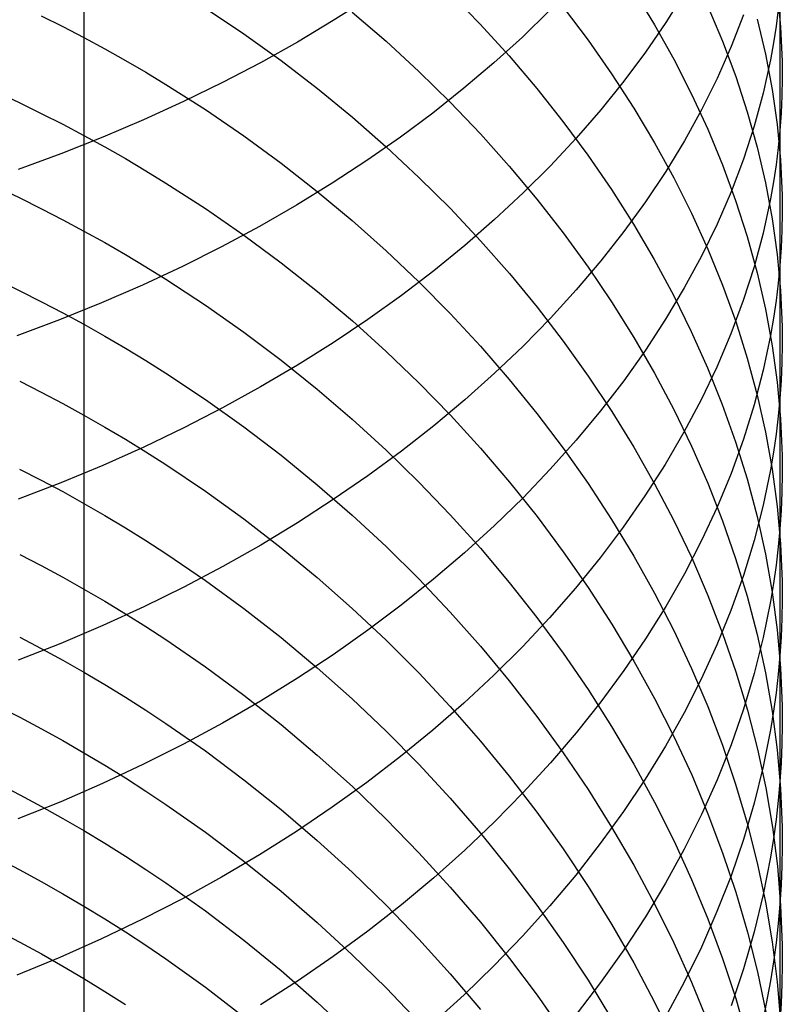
# Model space of a CAD drawing. Extents: x -383 to 1849, y -1185 to -529.
# Tile 307 of 656: x 258 to 265, y -1083 to -1074. Entities that reach past the tile are written whole.
import ezdxf

# ---------------------------------------------------------------- set-up
doc = ezdxf.new("R2010")
doc.units = 0
doc.layers.add('PREDEFINITO', color=7, linetype='CONTINUOUS')

msp = doc.modelspace()

# ---------------------------------------------------------------- linework, layer by layer
at = {"layer": 'PREDEFINITO'}
for p, q in [((258.5455, -1073.0807, 625.2548), (258.5452, -1074.0536, 624.1137)), ((261.295, -1073.6935, 655.3277), (260.9595, -1073.9075, 655.6147)), ((262.0912, -1073.6399, 629.6718), (262.3834, -1073.9411, 629.9277)), ((263.8702, -1073.618, 633.9147), (264.0706, -1073.9475, 634.2209)), ((264.3609, -1073.6356, 649.1093), (264.1799, -1073.9255, 649.4609)), ((265.2601, -1073.633, 641.0051), (265.2918, -1073.9674, 641.3594)), ((265.2855, -1073.6355, 643.5806), (265.2851, -1074.9697, 642.4237)), ((259.7226, -1073.7851, 625.828), (260.0945, -1074.0351, 626.0209)), ((263.1864, -1073.7773, 631.8842), (263.4277, -1074.0978, 632.1693)), ((264.5873, -1073.7693, 636.3233), (264.73, -1074.1067, 636.6511)), ((258.1333, -1073.8599, 624.0042), (258.3404, -1073.9636, 624.0798)), ((261.1443, -1073.8246, 627.8072), (261.4721, -1074.1074, 628.0368)), ((263.0553, -1073.8095, 652.3141), (262.7912, -1074.0659, 652.6407)), ((264.9336, -1073.8498, 646.5238), (264.8138, -1074.1592, 646.8825)), ((265.2693, -1073.7984, 643.761), (265.2488, -1073.961, 643.9411)), ((258.3404, -1073.9636, 624.0798), (258.5452, -1074.0701, 624.1577)), ((260.9595, -1073.9075, 655.6147), (260.6131, -1074.1146, 655.893)), ((262.3834, -1073.9411, 629.9277), (262.6632, -1074.2491, 630.1899)), ((264.1799, -1073.9255, 649.4609), (263.9844, -1074.2116, 649.8083)), ((264.0706, -1073.9475, 634.2209), (264.257, -1074.2812, 634.5314)), ((265.0647, -1073.8946, 638.8126), (265.1456, -1074.2335, 639.1565)), ((265.2488, -1073.961, 643.9411), (265.224, -1074.1233, 644.1211)), ((265.2918, -1073.9674, 641.3594), (265.3067, -1074.3018, 641.7141)), ((258.5452, -1074.0536, 624.1137), (258.5455, -1075.0031, 622.9528)), ((258.5452, -1074.0701, 624.1577), (258.7476, -1074.1795, 624.2379)), ((260.0945, -1074.0351, 626.0209), (260.4558, -1074.2949, 626.222)), ((262.7912, -1074.0659, 652.6407), (262.5143, -1074.317, 652.9608)), ((260.6131, -1074.1146, 655.893), (260.256, -1074.3145, 656.1622)), ((261.4721, -1074.1074, 628.0368), (261.7882, -1074.3984, 628.2735)), ((263.4277, -1074.0978, 632.1693), (263.6557, -1074.4235, 632.4594)), ((264.8138, -1074.1592, 646.8825), (264.6782, -1074.466, 647.2386)), ((264.73, -1074.1067, 636.6511), (264.8575, -1074.4467, 636.9817)), ((265.224, -1074.1233, 644.1211), (265.1949, -1074.2853, 644.3007)), ((258.7476, -1074.1795, 624.2379), (258.9475, -1074.2918, 624.3204)), ((262.6632, -1074.2491, 630.1899), (262.9304, -1074.5636, 630.458)), ((263.9844, -1074.2116, 649.8083), (263.7747, -1074.4936, 650.1512)), ((265.1456, -1074.2335, 639.1565), (265.2105, -1074.5735, 639.502)), ((258.9475, -1074.2918, 624.3204), (259.1449, -1074.4069, 624.405)), ((260.256, -1074.3145, 656.1622), (259.8887, -1074.5069, 656.422)), ((260.4558, -1074.2949, 626.222), (260.8062, -1074.5641, 626.4309)), ((262.5143, -1074.317, 652.9608), (262.2251, -1074.5623, 653.2742)), ((264.257, -1074.2812, 634.5314), (264.4291, -1074.6185, 634.8457)), ((265.1949, -1074.2853, 644.3007), (265.124, -1074.608, 644.659)), ((265.3067, -1074.3018, 641.7141), (265.3078, -1074.469, 641.8915)), ((259.1449, -1074.4069, 624.405), (259.3399, -1074.5247, 624.4918)), ((261.7882, -1074.3984, 628.2735), (262.0926, -1074.6971, 628.517)), ((263.6557, -1074.4235, 632.4594), (263.8701, -1074.7541, 632.7543)), ((264.8575, -1074.4467, 636.9817), (264.9697, -1074.7889, 637.3149)), ((259.3399, -1074.5247, 624.4918), (259.7221, -1074.7684, 624.6719)), ((259.8887, -1074.5069, 656.422), (259.5113, -1074.6916, 656.6721)), ((263.7747, -1074.4936, 650.1512), (263.5511, -1074.7712, 650.4892)), ((264.6782, -1074.466, 647.2386), (264.5272, -1074.7698, 647.5917)), ((265.3078, -1074.469, 641.8915), (265.3046, -1074.636, 642.069)), ((257.7125, -1074.6046, 622.7055), (257.9241, -1074.7038, 622.7745)), ((260.8062, -1074.5641, 626.4309), (261.1455, -1074.8424, 626.6473)), ((262.2251, -1074.5623, 653.2742), (261.9237, -1074.8017, 653.5804)), ((262.9304, -1074.5636, 630.458), (263.1847, -1074.8842, 630.7317)), ((264.4291, -1074.6185, 634.8457), (264.5866, -1074.9593, 635.1634)), ((265.124, -1074.608, 644.659), (265.0364, -1074.9289, 645.0157)), ((265.2105, -1074.5735, 639.502), (265.2591, -1074.9142, 639.8487)), ((265.3046, -1074.636, 642.069), (265.297, -1074.8029, 642.2464)), ((257.9241, -1074.7038, 622.7745), (258.1335, -1074.8059, 622.8457)), ((259.5113, -1074.6916, 656.6721), (259.1243, -1074.8683, 656.912)), ((262.0926, -1074.6971, 628.517), (262.3848, -1075.0032, 628.7668)), ((258.1335, -1074.8059, 622.8457), (258.3407, -1074.9109, 622.9192)), ((259.7221, -1074.7684, 624.6719), (260.094, -1075.0224, 624.8601)), ((261.9237, -1074.8017, 653.5804), (261.6106, -1075.0349, 653.8792)), ((263.5511, -1074.7712, 650.4892), (263.3138, -1075.0441, 650.822)), ((263.8701, -1074.7541, 632.7543), (264.0707, -1075.0893, 633.0536)), ((264.5272, -1074.7698, 647.5917), (264.361, -1075.0703, 647.9414)), ((264.9697, -1074.7889, 637.3149), (265.0663, -1075.133, 637.6503)), ((265.297, -1074.8029, 642.2464), (265.2851, -1074.9697, 642.4237)), ((258.3407, -1074.9109, 622.9192), (258.5455, -1075.0188, 622.9949)), ((259.1243, -1074.8683, 656.912), (258.7278, -1075.0367, 657.1414)), ((261.1455, -1074.8424, 626.6473), (261.4734, -1075.1293, 626.8709)), ((263.1847, -1074.8842, 630.7317), (263.426, -1075.2106, 631.0108)), ((265.0364, -1074.9289, 645.0157), (264.9326, -1075.2477, 645.3704)), ((265.2591, -1074.9142, 639.8487), (265.2912, -1075.2555, 640.1962)), ((258.5455, -1075.0031, 622.9528), (258.5459, -1075.929, 621.7741)), ((258.5455, -1075.0188, 622.9949), (258.7479, -1075.1297, 623.0728)), ((260.094, -1075.0224, 624.8601), (260.4552, -1075.2864, 625.0563)), ((262.3848, -1075.0032, 628.7668), (262.6646, -1075.3163, 629.0228)), ((264.5866, -1074.9593, 635.1634), (264.7292, -1075.303, 635.4844)), ((265.2851, -1074.9697, 642.4237), (265.2688, -1075.1361, 642.6008)), ((265.2851, -1074.9697, 642.4237), (265.2854, -1076.2783, 641.2403)), ((258.7278, -1075.0367, 657.1414), (258.3222, -1075.1965, 657.36)), ((261.6106, -1075.0349, 653.8792), (261.2859, -1075.2615, 654.1702)), ((263.3138, -1075.0441, 650.822), (263.0631, -1075.3121, 651.1492)), ((264.0707, -1075.0893, 633.0536), (264.2572, -1075.4287, 633.3571)), ((264.361, -1075.0703, 647.9414), (264.1801, -1075.3672, 648.2874)), ((258.3222, -1075.1965, 657.36), (257.9079, -1075.3475, 657.5673)), ((258.7479, -1075.1297, 623.0728), (258.9478, -1075.2435, 623.1529)), ((261.4734, -1075.1293, 626.8709), (261.7897, -1075.4245, 627.1014)), ((263.426, -1075.2106, 631.0108), (263.654, -1075.5423, 631.2948)), ((265.0663, -1075.133, 637.6503), (265.147, -1075.4786, 637.9876)), ((265.2688, -1075.1361, 642.6008), (265.2481, -1075.3023, 642.7778)), ((258.9478, -1075.2435, 623.1529), (259.1453, -1075.36, 623.2352)), ((260.4552, -1075.2864, 625.0563), (260.8055, -1075.5601, 625.2601)), ((261.2859, -1075.2615, 654.1702), (260.95, -1075.4812, 654.453)), ((263.0631, -1075.3121, 651.1492), (262.7995, -1075.5749, 651.4705)), ((264.7292, -1075.303, 635.4844), (264.8568, -1075.6494, 635.8082)), ((264.9326, -1075.2477, 645.3704), (264.8126, -1075.564, 645.7228)), ((265.2481, -1075.3023, 642.7778), (265.2231, -1075.4682, 642.9545)), ((265.2912, -1075.2555, 640.1962), (265.3064, -1075.5968, 640.5442)), ((259.1453, -1075.36, 623.2352), (259.3403, -1075.4794, 623.3196)), ((262.6646, -1075.3163, 629.0228), (262.9319, -1075.636, 629.2847)), ((264.1801, -1075.3672, 648.2874), (263.9845, -1075.6603, 648.6293)), ((259.3403, -1075.4794, 623.3196), (259.7226, -1075.7262, 623.4945)), ((260.95, -1075.4812, 654.453), (260.6033, -1075.6939, 654.7272)), ((261.7897, -1075.4245, 627.1014), (262.0942, -1075.7276, 627.3385)), ((264.2572, -1075.4287, 633.3571), (264.4293, -1075.7718, 633.6643)), ((265.147, -1075.4786, 637.9876), (265.2117, -1075.8254, 638.3264)), ((265.2231, -1075.4682, 642.9545), (265.1939, -1075.6338, 643.131)), ((257.7136, -1075.5238, 621.5327), (257.9251, -1075.6244, 621.5999)), ((260.8055, -1075.5601, 625.2601), (261.1447, -1075.8429, 625.4713)), ((262.7995, -1075.5749, 651.4705), (262.5231, -1075.8321, 651.7855)), ((263.654, -1075.5423, 631.2948), (263.8683, -1075.8791, 631.5834)), ((264.8126, -1075.564, 645.7228), (264.677, -1075.8776, 646.0726)), ((265.3064, -1075.5968, 640.5442), (265.3076, -1075.7674, 640.7183)), ((257.9251, -1075.6244, 621.5999), (258.1343, -1075.728, 621.6692)), ((260.6033, -1075.6939, 654.7272), (260.246, -1075.8992, 654.9925)), ((262.9319, -1075.636, 629.2847), (263.1863, -1075.962, 629.552)), ((263.9845, -1075.6603, 648.6293), (263.7748, -1075.9492, 648.9669)), ((264.8568, -1075.6494, 635.8082), (264.969, -1075.998, 636.1346)), ((265.1939, -1075.6338, 643.131), (265.1227, -1075.9636, 643.4829)), ((258.1343, -1075.728, 621.6692), (258.3413, -1075.8345, 621.7406)), ((259.7226, -1075.7262, 623.4945), (260.0945, -1075.9836, 623.6774)), ((262.0942, -1075.7276, 627.3385), (262.3865, -1076.0382, 627.5819)), ((264.4293, -1075.7718, 633.6643), (264.5868, -1076.1185, 633.975)), ((265.3076, -1075.7674, 640.7183), (265.3046, -1075.9378, 640.8923)), ((258.3413, -1075.8345, 621.7406), (258.5459, -1075.9441, 621.8142)), ((261.1447, -1075.8429, 625.4713), (261.4725, -1076.1346, 625.6895)), ((262.5231, -1075.8321, 651.7855), (262.2342, -1076.0835, 652.0939)), ((263.8683, -1075.8791, 631.5834), (264.0689, -1076.2204, 631.8764)), ((264.677, -1075.8776, 646.0726), (264.5259, -1076.1881, 646.4194)), ((265.2117, -1075.8254, 638.3264), (265.2601, -1076.173, 638.6664)), ((258.5459, -1075.929, 621.7741), (258.5459, -1076.833, 620.5771)), ((258.5459, -1075.9441, 621.8142), (258.7481, -1076.0565, 621.89)), ((260.246, -1075.8992, 654.9925), (259.8783, -1076.0968, 655.2486)), ((263.1863, -1075.962, 629.552), (263.4277, -1076.2938, 629.8245)), ((263.7748, -1075.9492, 648.9669), (263.5511, -1076.2337, 649.2996)), ((265.1227, -1075.9636, 643.4829), (265.0348, -1076.2916, 643.8333)), ((265.3046, -1075.9378, 640.8923), (265.2972, -1076.1081, 641.0664)), ((258.7481, -1076.0565, 621.89), (258.948, -1076.1719, 621.9679)), ((260.0945, -1075.9836, 623.6774), (260.4558, -1076.2511, 623.868)), ((262.3865, -1076.0382, 627.5819), (262.6664, -1076.3559, 627.8313)), ((264.969, -1075.998, 636.1346), (265.0656, -1076.3486, 636.4631)), ((258.948, -1076.1719, 621.9679), (259.1453, -1076.2902, 622.0479)), ((259.8783, -1076.0968, 655.2486), (259.5007, -1076.2865, 655.495)), ((261.4725, -1076.1346, 625.6895), (261.7887, -1076.4346, 625.9145)), ((262.2342, -1076.0835, 652.0939), (261.9333, -1076.3288, 652.3952)), ((264.5868, -1076.1185, 633.975), (264.7296, -1076.4682, 634.2888)), ((265.2601, -1076.173, 638.6664), (265.2919, -1076.5211, 639.0072)), ((265.2972, -1076.1081, 641.0664), (265.2854, -1076.2783, 641.2403)), ((260.4558, -1076.2511, 623.868), (260.8062, -1076.5284, 624.0661)), ((263.5511, -1076.2337, 649.2996), (263.3138, -1076.5134, 649.6272)), ((264.0689, -1076.2204, 631.8764), (264.2553, -1076.566, 632.1735)), ((264.5259, -1076.1881, 646.4194), (264.3597, -1076.4953, 646.7629)), ((259.5007, -1076.2865, 655.495), (259.1135, -1076.468, 655.7314)), ((259.1453, -1076.2902, 622.0479), (259.3401, -1076.4113, 622.1299)), ((261.9333, -1076.3288, 652.3952), (261.6205, -1076.5677, 652.6893)), ((262.6664, -1076.3559, 627.8313), (262.9337, -1076.6804, 628.0864)), ((263.4277, -1076.2938, 629.8245), (263.6556, -1076.6311, 630.1018)), ((265.0348, -1076.2916, 643.8333), (264.9306, -1076.6174, 644.1818)), ((265.0656, -1076.3486, 636.4631), (265.1465, -1076.7007, 636.7934)), ((265.2854, -1076.2783, 641.2403), (265.2693, -1076.4482, 641.4141)), ((265.2854, -1076.2783, 641.2403), (265.2853, -1077.5645, 640.0314)), ((257.7136, -1076.4213, 620.3419), (257.925, -1076.5233, 620.4071)), ((259.3401, -1076.4113, 622.1299), (259.7222, -1076.6617, 622.3)), ((261.7887, -1076.4346, 625.9145), (262.093, -1076.7427, 626.1459)), ((265.2693, -1076.4482, 641.4141), (265.2488, -1076.6178, 641.5877)), ((257.925, -1076.5233, 620.4071), (258.1343, -1076.6283, 620.4744)), ((259.1135, -1076.468, 655.7314), (258.7168, -1076.6409, 655.9575)), ((260.8062, -1076.5284, 624.0661), (261.1455, -1076.8149, 624.2714)), ((263.3138, -1076.5134, 649.6272), (263.0632, -1076.7881, 649.9494)), ((264.3597, -1076.4953, 646.7629), (264.1787, -1076.7988, 647.1027)), ((264.7296, -1076.4682, 634.2888), (264.8572, -1076.8206, 634.6055)), ((265.2919, -1076.5211, 639.0072), (265.3068, -1076.8693, 639.3486)), ((258.1343, -1076.6283, 620.4744), (258.3412, -1076.7363, 620.5439)), ((258.7168, -1076.6409, 655.9575), (258.3111, -1076.8051, 656.1729)), ((261.6205, -1076.5677, 652.6893), (261.2961, -1076.7999, 652.9756)), ((263.6556, -1076.6311, 630.1018), (263.87, -1076.9734, 630.3838)), ((264.2553, -1076.566, 632.1735), (264.4274, -1076.9155, 632.4742)), ((264.9306, -1076.6174, 644.1818), (264.8103, -1076.9408, 644.528)), ((265.2488, -1076.6178, 641.5877), (265.2241, -1076.7871, 641.7611)), ((258.3412, -1076.7363, 620.5439), (258.5459, -1076.8474, 620.6154)), ((259.7222, -1076.6617, 622.3), (260.094, -1076.9227, 622.4779)), ((262.093, -1076.7427, 626.1459), (262.3852, -1077.0584, 626.3835)), ((262.9337, -1076.6804, 628.0864), (263.1882, -1077.0112, 628.3469)), ((265.1465, -1076.7007, 636.7934), (265.2113, -1077.0541, 637.1252)), ((258.3111, -1076.8051, 656.1729), (257.8966, -1076.9602, 656.3772)), ((258.5459, -1076.833, 620.5771), (258.5452, -1077.7124, 619.3631)), ((261.2961, -1076.7999, 652.9756), (260.9606, -1077.0251, 653.2538)), ((261.1455, -1076.8149, 624.2714), (261.4734, -1077.1105, 624.4835)), ((263.0632, -1076.7881, 649.9494), (262.7995, -1077.0574, 650.2658)), ((264.1787, -1076.7988, 647.1027), (263.9831, -1077.0984, 647.4385)), ((264.8572, -1076.8206, 634.6055), (264.9695, -1077.1754, 634.9246)), ((265.2241, -1076.7871, 641.7611), (265.195, -1076.956, 641.9343)), ((258.5459, -1076.8474, 620.6154), (258.7481, -1076.9614, 620.689)), ((260.094, -1076.9227, 622.4779), (260.4551, -1077.194, 622.6633)), ((264.4274, -1076.9155, 632.4742), (264.585, -1077.2685, 632.7782)), ((265.3068, -1076.8693, 639.3486), (265.3079, -1077.0433, 639.5193)), ((258.7481, -1076.9614, 620.689), (258.9479, -1077.0784, 620.7647)), ((260.9606, -1077.0251, 653.2538), (260.6141, -1077.2431, 653.5237)), ((263.1882, -1077.0112, 628.3469), (263.4295, -1077.348, 628.6125)), ((263.87, -1076.9734, 630.3838), (264.0706, -1077.3205, 630.67)), ((264.8103, -1076.9408, 644.528), (264.6743, -1077.2613, 644.8717)), ((265.195, -1076.956, 641.9343), (265.1242, -1077.2927, 642.2796)), ((258.9479, -1077.0784, 620.7647), (259.1452, -1077.1984, 620.8425)), ((261.4734, -1077.1105, 624.4835), (261.7897, -1077.4145, 624.7022)), ((262.3852, -1077.0584, 626.3835), (262.6651, -1077.3814, 626.6269)), ((262.7995, -1077.0574, 650.2658), (262.5231, -1077.3211, 650.576)), ((263.9831, -1077.0984, 647.4385), (263.7733, -1077.3937, 647.7699)), ((265.2113, -1077.0541, 637.1252), (265.2597, -1077.4082, 637.4582)), ((265.3079, -1077.0433, 639.5193), (265.3047, -1077.2172, 639.6901)), ((259.1452, -1077.1984, 620.8425), (259.34, -1077.3212, 620.9222)), ((260.4551, -1077.194, 622.6633), (260.8054, -1077.4752, 622.8559)), ((264.9695, -1077.1754, 634.9246), (265.0662, -1077.5322, 635.2459)), ((265.3047, -1077.2172, 639.6901), (265.2972, -1077.391, 639.8608)), ((260.6141, -1077.2431, 653.5237), (260.2569, -1077.4535, 653.7847)), ((264.6743, -1077.2613, 644.8717), (264.5228, -1077.5787, 645.2124)), ((264.585, -1077.2685, 632.7782), (264.7277, -1077.6246, 633.0854)), ((265.1242, -1077.2927, 642.2796), (265.0368, -1077.6274, 642.6234)), ((257.924, -1077.398, 619.1978), (258.1334, -1077.5043, 619.263)), ((259.34, -1077.3212, 620.9222), (259.7221, -1077.5751, 621.0876)), ((262.5231, -1077.3211, 650.576), (262.2343, -1077.5788, 650.8796)), ((262.6651, -1077.3814, 626.6269), (262.9323, -1077.7112, 626.8758)), ((263.4295, -1077.348, 628.6125), (263.6575, -1077.6903, 628.8828)), ((263.7733, -1077.3937, 647.7699), (263.5495, -1077.6844, 648.0967)), ((264.0706, -1077.3205, 630.67), (264.257, -1077.6719, 630.9601)), ((265.2597, -1077.4082, 637.4582), (265.2916, -1077.7629, 637.792)), ((265.2972, -1077.391, 639.8608), (265.2853, -1077.5645, 640.0314)), ((258.1334, -1077.5043, 619.263), (258.3405, -1077.6136, 619.3302)), ((260.2569, -1077.4535, 653.7847), (259.8895, -1077.656, 654.0367)), ((260.8054, -1077.4752, 622.8559), (261.1445, -1077.7659, 623.0555)), ((261.7897, -1077.4145, 624.7022), (262.0941, -1077.7267, 624.9271)), ((259.7221, -1077.5751, 621.0876), (260.0938, -1077.84, 621.2605)), ((262.2343, -1077.5788, 650.8796), (261.9334, -1077.8303, 651.1765)), ((264.5228, -1077.5787, 645.2124), (264.3562, -1077.8927, 645.5499)), ((265.0662, -1077.5322, 635.2459), (265.1471, -1077.8906, 635.5691)), ((265.2853, -1077.5645, 640.0314), (265.269, -1077.7379, 640.2018)), ((265.2853, -1077.5645, 640.0314), (265.2855, -1078.826, 638.7951)), ((258.3405, -1077.6136, 619.3302), (258.5452, -1077.726, 619.3995)), ((259.8895, -1077.656, 654.0367), (259.512, -1077.8505, 654.2792)), ((263.5495, -1077.6844, 648.0967), (263.3122, -1077.9703, 648.4184)), ((263.6575, -1077.6903, 628.8828), (263.8719, -1078.0379, 629.1576)), ((264.257, -1077.6719, 630.9601), (264.4291, -1078.0273, 631.2538)), ((264.7277, -1077.6246, 633.0854), (264.8554, -1077.9835, 633.3952)), ((265.0368, -1077.6274, 642.6234), (264.9331, -1077.9599, 642.9653)), ((258.5452, -1077.7124, 619.3631), (258.5451, -1078.5676, 618.131)), ((258.5452, -1077.726, 619.3995), (258.7476, -1077.8415, 619.4709)), ((261.1445, -1077.7659, 623.0555), (261.4723, -1078.0656, 623.2617)), ((262.0941, -1077.7267, 624.9271), (262.3864, -1078.0466, 625.1581)), ((262.9323, -1077.7112, 626.8758), (263.1867, -1078.0474, 627.13)), ((265.269, -1077.7379, 640.2018), (265.2484, -1077.9109, 640.3722)), ((265.2916, -1077.7629, 637.792), (265.3067, -1078.1176, 638.1263)), ((258.7476, -1077.8415, 619.4709), (258.9475, -1077.96, 619.5442)), ((259.512, -1077.8505, 654.2792), (259.1248, -1078.0364, 654.5118)), ((260.0938, -1077.84, 621.2605), (260.4549, -1078.1152, 621.4408)), ((261.9334, -1077.8303, 651.1765), (261.6207, -1078.0753, 651.4661)), ((258.9475, -1077.96, 619.5442), (259.1449, -1078.0814, 619.6195)), ((263.3122, -1077.9703, 648.4184), (263.0615, -1078.251, 648.7347)), ((264.3562, -1077.8927, 645.5499), (264.1748, -1078.203, 645.8837)), ((264.9331, -1077.9599, 642.9653), (264.8133, -1078.29, 643.305)), ((264.8554, -1077.9835, 633.3952), (264.9678, -1078.3447, 633.7075)), ((265.1471, -1077.8906, 635.5691), (265.2118, -1078.2503, 635.8937)), ((265.2484, -1077.9109, 640.3722), (265.2235, -1078.0836, 640.5422)), ((259.1248, -1078.0364, 654.5118), (258.7281, -1078.2137, 654.7343)), ((261.6207, -1078.0753, 651.4661), (261.2964, -1078.3134, 651.7481)), ((261.4723, -1078.0656, 623.2617), (261.7886, -1078.3739, 623.4744)), ((262.3864, -1078.0466, 625.1581), (262.6664, -1078.3739, 625.3947)), ((263.1867, -1078.0474, 627.13), (263.428, -1078.3898, 627.3892)), ((263.8719, -1078.0379, 629.1576), (264.0724, -1078.3903, 629.4365)), ((264.4291, -1078.0273, 631.2538), (264.5866, -1078.3863, 631.5509)), ((259.1449, -1078.0814, 619.6195), (259.3398, -1078.2057, 619.6968)), ((260.4549, -1078.1152, 621.4408), (260.8051, -1078.4005, 621.6281)), ((265.2235, -1078.0836, 640.5422), (265.1943, -1078.256, 640.7121)), ((265.3067, -1078.1176, 638.1263), (265.3079, -1078.2949, 638.2936)), ((257.9238, -1078.2487, 617.9704), (258.1332, -1078.3562, 618.0335)), ((258.7281, -1078.2137, 654.7343), (258.3224, -1078.382, 654.9462)), ((259.3398, -1078.2057, 619.6968), (259.722, -1078.4629, 619.8571)), ((263.0615, -1078.251, 648.7347), (262.7978, -1078.5262, 649.0454)), ((264.1748, -1078.203, 645.8837), (263.9788, -1078.5093, 646.2137)), ((265.1943, -1078.256, 640.7121), (265.1231, -1078.5995, 641.0508)), ((265.2118, -1078.2503, 635.8937), (265.2603, -1078.6108, 636.2195)), ((258.1332, -1078.3562, 618.0335), (258.3403, -1078.4668, 618.0986)), ((261.2964, -1078.3134, 651.7481), (260.9609, -1078.5444, 652.0223)), ((264.8133, -1078.29, 643.305), (264.6777, -1078.6171, 643.6422)), ((264.9678, -1078.3447, 633.7075), (265.0646, -1078.708, 634.0219)), ((265.3079, -1078.2949, 638.2936), (265.3048, -1078.4721, 638.4608)), ((258.3224, -1078.382, 654.9462), (257.9078, -1078.5409, 655.1473)), ((260.8051, -1078.4005, 621.6281), (261.1443, -1078.6954, 621.8223)), ((261.7886, -1078.3739, 623.4744), (262.0929, -1078.6905, 623.6931)), ((262.6664, -1078.3739, 625.3947), (262.9337, -1078.7082, 625.6368)), ((263.428, -1078.3898, 627.3892), (263.6559, -1078.7377, 627.653)), ((264.0724, -1078.3903, 629.4365), (264.2588, -1078.747, 629.7194)), ((264.5866, -1078.3863, 631.5509), (264.7293, -1078.7484, 631.8509)), ((258.3403, -1078.4668, 618.0986), (258.5451, -1078.5806, 618.1656)), ((259.722, -1078.4629, 619.8571), (260.0938, -1078.7311, 620.0248)), ((260.9609, -1078.5444, 652.0223), (260.6145, -1078.768, 652.2882)), ((262.7978, -1078.5262, 649.0454), (262.5214, -1078.7957, 649.35)), ((263.9788, -1078.5093, 646.2137), (263.7686, -1078.8112, 646.5394)), ((265.3048, -1078.4721, 638.4608), (265.2973, -1078.6492, 638.628)), ((258.5451, -1078.5676, 618.131), (258.5453, -1079.3976, 616.8826)), ((258.5451, -1078.5806, 618.1656), (258.7474, -1078.6974, 618.2346)), ((264.6777, -1078.6171, 643.6422), (264.5267, -1078.9411, 643.9765)), ((265.1231, -1078.5995, 641.0508), (265.0354, -1078.941, 641.3881)), ((265.2603, -1078.6108, 636.2195), (265.2922, -1078.9719, 636.5462)), ((265.2973, -1078.6492, 638.628), (265.2855, -1078.826, 638.7951)), ((258.7474, -1078.6974, 618.2346), (258.9473, -1078.8172, 618.3056)), ((260.0938, -1078.7311, 620.0248), (260.455, -1079.0098, 620.1996)), ((261.1443, -1078.6954, 621.8223), (261.472, -1078.9995, 622.0229)), ((262.0929, -1078.6905, 623.6931), (262.3852, -1079.015, 623.9177)), ((262.9337, -1078.7082, 625.6368), (263.1882, -1079.049, 625.884)), ((263.6559, -1078.7377, 627.653), (263.8702, -1079.091, 627.9212)), ((265.0646, -1078.708, 634.0219), (265.1455, -1079.0729, 634.338)), ((258.9473, -1078.8172, 618.3056), (259.1448, -1078.9401, 618.3785)), ((260.6145, -1078.768, 652.2882), (260.2575, -1078.9838, 652.5455)), ((262.5214, -1078.7957, 649.35), (262.2325, -1079.0591, 649.6481)), ((263.7686, -1078.8112, 646.5394), (263.5444, -1079.1084, 646.8605)), ((264.2588, -1078.747, 629.7194), (264.4309, -1079.1079, 630.0058)), ((264.7293, -1078.7484, 631.8509), (264.8569, -1079.1134, 632.1537)), ((265.2855, -1078.826, 638.7951), (265.2693, -1079.0026, 638.9621)), ((265.2855, -1078.826, 638.7951), (265.2854, -1081.2755, 636.2541)), ((259.1448, -1078.9401, 618.3785), (259.3397, -1079.0659, 618.4533)), ((260.2575, -1078.9838, 652.5455), (259.8901, -1079.1916, 652.7938)), ((260.455, -1079.0098, 620.1996), (260.8053, -1079.2988, 620.3813)), ((261.472, -1078.9995, 622.0229), (261.7882, -1079.3124, 622.2297)), ((262.3852, -1079.015, 623.9177), (262.6651, -1079.3469, 624.1478)), ((264.5267, -1078.9411, 643.9765), (264.3606, -1079.2616, 644.3076)), ((265.0354, -1078.941, 641.3881), (264.9313, -1079.2803, 641.7235)), ((265.2693, -1079.0026, 638.9621), (265.2488, -1079.1789, 639.1289)), ((265.2922, -1078.9719, 636.5462), (265.3072, -1079.3332, 636.8734)), ((257.9239, -1079.0747, 616.7271), (258.1333, -1079.1833, 616.788)), ((259.3397, -1079.0659, 618.4533), (259.7219, -1079.3261, 618.6085)), ((262.2325, -1079.0591, 649.6481), (261.9316, -1079.3161, 649.9396)), ((263.1882, -1079.049, 625.884), (263.4295, -1079.3959, 626.136)), ((263.5444, -1079.1084, 646.8605), (263.3066, -1079.4007, 647.1766)), ((263.8702, -1079.091, 627.9212), (264.0707, -1079.4491, 628.1934)), ((264.4309, -1079.1079, 630.0058), (264.5883, -1079.4723, 630.2954)), ((264.8569, -1079.1134, 632.1537), (264.9691, -1079.4807, 632.4588)), ((265.1455, -1079.0729, 634.338), (265.2104, -1079.439, 634.6556)), ((258.1333, -1079.1833, 616.788), (258.3405, -1079.295, 616.8507)), ((259.8901, -1079.1916, 652.7938), (259.5128, -1079.3911, 653.0328)), ((265.2488, -1079.1789, 639.1289), (265.2239, -1079.3549, 639.2955)), ((258.3405, -1079.295, 616.8507), (258.5453, -1079.4099, 616.9154)), ((260.8053, -1079.2988, 620.3813), (261.1445, -1079.5975, 620.5695)), ((261.9316, -1079.3161, 649.9396), (261.6188, -1079.5664, 650.2239)), ((261.7882, -1079.3124, 622.2297), (262.0925, -1079.6336, 622.4425)), ((264.3606, -1079.2616, 644.3076), (264.1796, -1079.5783, 644.6353)), ((264.9313, -1079.2803, 641.7235), (264.8111, -1079.6171, 642.0568)), ((258.5453, -1079.3976, 616.8826), (258.5451, -1080.2039, 615.6179)), ((258.5453, -1079.4099, 616.9154), (258.7477, -1079.5279, 616.9821)), ((259.5128, -1079.3911, 653.0328), (259.1257, -1079.582, 653.2622)), ((259.7219, -1079.3261, 618.6085), (260.0938, -1079.5975, 618.7708)), ((262.6651, -1079.3469, 624.1478), (262.9324, -1079.6859, 624.3832)), ((263.3066, -1079.4007, 647.1766), (263.0556, -1079.6877, 647.4875)), ((263.4295, -1079.3959, 626.136), (263.6575, -1079.7487, 626.3926)), ((265.2239, -1079.3549, 639.2955), (265.1948, -1079.5305, 639.4618)), ((265.3072, -1079.3332, 636.8734), (265.3084, -1079.5137, 637.0371)), ((264.0707, -1079.4491, 628.1934), (264.2571, -1079.8117, 628.4694)), ((264.5883, -1079.4723, 630.2954), (264.7309, -1079.8401, 630.588)), ((264.9691, -1079.4807, 632.4588), (265.0658, -1079.8502, 632.7659)), ((265.2104, -1079.439, 634.6556), (265.2591, -1079.806, 634.9744)), ((259.1257, -1079.582, 653.2622), (258.7292, -1079.764, 653.4815)), ((258.7477, -1079.5279, 616.9821), (258.9476, -1079.649, 617.0506)), ((260.0938, -1079.5975, 618.7708), (260.4549, -1079.8796, 618.94)), ((261.1445, -1079.5975, 620.5695), (261.4723, -1079.9055, 620.7641)), ((261.6188, -1079.5664, 650.2239), (261.2945, -1079.8098, 650.5009)), ((264.1796, -1079.5783, 644.6353), (263.9841, -1079.8909, 644.959)), ((265.1948, -1079.5305, 639.4618), (265.1239, -1079.8805, 639.7936)), ((265.3084, -1079.5137, 637.0371), (265.3052, -1079.6942, 637.2008)), ((258.9476, -1079.649, 617.0506), (259.1451, -1079.7731, 617.1209)), ((262.0925, -1079.6336, 622.4425), (262.3847, -1079.9629, 622.661)), ((263.0556, -1079.6877, 647.4875), (262.7914, -1079.9691, 647.7927)), ((262.9324, -1079.6859, 624.3832), (263.1869, -1080.0315, 624.6236)), ((264.8111, -1079.6171, 642.0568), (264.6751, -1079.9509, 642.3876)), ((265.3052, -1079.6942, 637.2008), (265.2977, -1079.8745, 637.3645)), ((258.7292, -1079.764, 653.4815), (258.3237, -1079.9367, 653.6905)), ((259.1451, -1079.7731, 617.1209), (259.3401, -1079.9002, 617.1931)), ((263.6575, -1079.7487, 626.3926), (263.8719, -1080.1068, 626.6535)), ((257.9239, -1079.8763, 615.4671), (258.1333, -1079.9862, 615.5258)), ((260.4549, -1079.8796, 618.94), (260.8053, -1080.172, 619.1159)), ((261.2945, -1079.8098, 650.5009), (260.959, -1080.0459, 650.7701)), ((264.2571, -1079.8117, 628.4694), (264.4291, -1080.1784, 628.7489)), ((264.7309, -1079.8401, 630.588), (264.8585, -1080.2107, 630.8832)), ((265.1239, -1079.8805, 639.7936), (265.0364, -1080.2285, 640.124)), ((265.0658, -1079.8502, 632.7659), (265.1466, -1080.2213, 633.0748)), ((265.2591, -1079.806, 634.9744), (265.2911, -1080.1736, 635.2939)), ((265.2977, -1079.8745, 637.3645), (265.2859, -1080.0547, 637.5281)), ((258.3237, -1079.9367, 653.6905), (257.9093, -1080.1, 653.8888)), ((258.1333, -1079.9862, 615.5258), (258.3404, -1080.0993, 615.5865)), ((259.3401, -1079.9002, 617.1931), (259.7224, -1080.1631, 617.3429)), ((261.4723, -1079.9055, 620.7641), (261.7885, -1080.2224, 620.9648)), ((262.3847, -1079.9629, 622.661), (262.6646, -1080.2997, 622.8849)), ((262.7914, -1079.9691, 647.7927), (262.5146, -1080.2446, 648.092)), ((263.9841, -1079.8909, 644.959), (263.7743, -1080.1991, 645.2786)), ((264.6751, -1079.9509, 642.3876), (264.5238, -1080.2815, 642.7156)), ((260.959, -1080.0459, 650.7701), (260.6126, -1080.2744, 651.0311)), ((263.1869, -1080.0315, 624.6236), (263.4282, -1080.3833, 624.8688)), ((265.2859, -1080.0547, 637.5281), (265.2696, -1080.2346, 637.6916)), ((258.3404, -1080.0993, 615.5865), (258.5451, -1080.2156, 615.649)), ((259.7224, -1080.1631, 617.3429), (260.0943, -1080.4373, 617.4995)), ((260.8053, -1080.172, 619.1159), (261.1444, -1080.4742, 619.2982)), ((263.8719, -1080.1068, 626.6535), (264.0724, -1080.4698, 626.9183)), ((265.2911, -1080.1736, 635.2939), (265.3063, -1080.5412, 635.6139)), ((258.5451, -1080.2039, 615.6179), (258.5458, -1080.9836, 614.3373)), ((258.5451, -1080.2156, 615.649), (258.7475, -1080.335, 615.7133)), ((261.7885, -1080.2224, 620.9648), (262.0928, -1080.5479, 621.1712)), ((262.5146, -1080.2446, 648.092), (262.2254, -1080.5139, 648.3851)), ((263.7743, -1080.1991, 645.2786), (263.5507, -1080.5025, 645.5937)), ((264.4291, -1080.1784, 628.7489), (264.5866, -1080.5488, 629.0315)), ((264.8585, -1080.2107, 630.8832), (264.9706, -1080.5839, 631.1808)), ((265.0364, -1080.2285, 640.124), (264.9325, -1080.5742, 640.4525)), ((265.1466, -1080.2213, 633.0748), (265.2113, -1080.5937, 633.3852)), ((265.2696, -1080.2346, 637.6916), (265.249, -1080.4142, 637.855)), ((258.7475, -1080.335, 615.7133), (258.9474, -1080.4576, 615.7795)), ((260.6126, -1080.2744, 651.0311), (260.2555, -1080.495, 651.2837)), ((262.6646, -1080.2997, 622.8849), (262.9319, -1080.6437, 623.1139)), ((264.5238, -1080.2815, 642.7156), (264.3573, -1080.6086, 643.0405)), ((258.9474, -1080.4576, 615.7795), (259.1448, -1080.5832, 615.8475)), ((260.0943, -1080.4373, 617.4995), (260.4556, -1080.7223, 617.6629)), ((263.4282, -1080.3833, 624.8688), (263.6562, -1080.741, 625.1183)), ((265.249, -1080.4142, 637.855), (265.2241, -1080.5935, 638.0181)), ((257.7135, -1080.544, 614.1368), (257.9249, -1080.6518, 614.1916)), ((260.2555, -1080.495, 651.2837), (259.8882, -1080.7074, 651.5276)), ((261.1444, -1080.4742, 619.2982), (261.4722, -1080.786, 619.4867)), ((262.2254, -1080.5139, 648.3851), (261.924, -1080.7767, 648.6715)), ((262.0928, -1080.5479, 621.1712), (262.385, -1080.8815, 621.3832)), ((263.5507, -1080.5025, 645.5937), (263.3133, -1080.8008, 645.9039)), ((264.0724, -1080.4698, 626.9183), (264.2588, -1080.8375, 627.1868)), ((264.5866, -1080.5488, 629.0315), (264.7292, -1080.9225, 629.317)), ((265.3063, -1080.5412, 635.6139), (265.3076, -1080.725, 635.774)), ((257.9249, -1080.6518, 614.1916), (258.1341, -1080.7629, 614.2482)), ((259.1448, -1080.5832, 615.8475), (259.3397, -1080.7119, 615.9173)), ((262.9319, -1080.6437, 623.1139), (263.1863, -1080.9944, 623.3478)), ((264.3573, -1080.6086, 643.0405), (264.1759, -1080.9318, 643.362)), ((264.9325, -1080.5742, 640.4525), (264.8126, -1080.9173, 640.7789)), ((264.9706, -1080.5839, 631.1808), (265.0672, -1080.9591, 631.4804)), ((265.2241, -1080.5935, 638.0181), (265.1949, -1080.7725, 638.1811)), ((265.2113, -1080.5937, 633.3852), (265.2597, -1080.967, 633.6966)), ((259.3397, -1080.7119, 615.9173), (259.7219, -1080.978, 616.062)), ((259.8882, -1080.7074, 651.5276), (259.5108, -1080.9113, 651.7623)), ((260.4556, -1080.7223, 617.6629), (260.8061, -1081.0177, 617.8327)), ((263.6562, -1080.741, 625.1183), (263.8707, -1081.1042, 625.372)), ((265.3076, -1080.725, 635.774), (265.3045, -1080.9087, 635.9341)), ((258.1341, -1080.7629, 614.2482), (258.3411, -1080.8771, 614.3066)), ((261.4722, -1080.786, 619.4867), (261.7884, -1081.1068, 619.681)), ((261.924, -1080.7767, 648.6715), (261.6109, -1081.0327, 648.951)), ((263.3133, -1080.8008, 645.9039), (263.0627, -1081.0938, 646.2089)), ((264.2588, -1080.8375, 627.1868), (264.4309, -1081.2093, 627.4587)), ((265.1949, -1080.7725, 638.1811), (265.1239, -1081.1292, 638.5061)), ((258.3411, -1080.8771, 614.3066), (258.5457, -1080.9946, 614.3667)), ((259.5108, -1080.9113, 651.7623), (259.1238, -1081.1064, 651.9875)), ((262.385, -1080.8815, 621.3832), (262.6648, -1081.2227, 621.6004)), ((264.1759, -1080.9318, 643.362), (263.98, -1081.2508, 643.6796)), ((264.8126, -1080.9173, 640.7789), (264.6769, -1081.2574, 641.103)), ((264.7292, -1080.9225, 629.317), (264.8568, -1081.2991, 629.6051)), ((265.3045, -1080.9087, 635.9341), (265.2972, -1081.0922, 636.0942)), ((258.5458, -1080.9836, 614.3373), (258.5457, -1081.7389, 613.0416)), ((258.5457, -1080.9946, 614.3667), (258.748, -1081.1152, 614.4287)), ((259.7219, -1080.978, 616.062), (260.0937, -1081.2556, 616.2135)), ((260.8061, -1081.0177, 617.8327), (261.1453, -1081.3231, 618.0087)), ((261.6109, -1081.0327, 648.951), (261.2862, -1081.2816, 649.2231)), ((263.1863, -1080.9944, 623.3478), (263.4276, -1081.3514, 623.5863)), ((265.0672, -1080.9591, 631.4804), (265.1479, -1081.3361, 631.7817)), ((265.2597, -1080.967, 633.6966), (265.2915, -1081.3408, 634.0089)), ((259.1238, -1081.1064, 651.9875), (258.7273, -1081.2924, 652.2029)), ((258.748, -1081.1152, 614.4287), (258.9478, -1081.239, 614.4924)), ((261.7884, -1081.1068, 619.681), (262.0927, -1081.4362, 619.8809)), ((263.0627, -1081.0938, 646.2089), (262.799, -1081.3811, 646.5085)), ((263.8707, -1081.1042, 625.372), (264.0712, -1081.4724, 625.6296)), ((265.1239, -1081.1292, 638.5061), (265.0361, -1081.4839, 638.8297)), ((265.2972, -1081.0922, 636.0942), (265.2854, -1081.2755, 636.2541)), ((262.6648, -1081.2227, 621.6004), (262.932, -1081.5712, 621.8226)), ((264.4309, -1081.2093, 627.4587), (264.5883, -1081.5849, 627.7337)), ((257.7135, -1081.2943, 612.8484), (257.9249, -1081.4032, 612.901)), ((258.7273, -1081.2924, 652.2029), (258.3218, -1081.4691, 652.4082)), ((258.9478, -1081.239, 614.4924), (259.1451, -1081.3659, 614.5579)), ((260.0937, -1081.2556, 616.2135), (260.4549, -1081.5441, 616.3714)), ((261.2862, -1081.2816, 649.2231), (260.9504, -1081.523, 649.4877)), ((263.98, -1081.2508, 643.6796), (263.7698, -1081.5653, 643.9932)), ((264.6769, -1081.2574, 641.103), (264.5258, -1081.5943, 641.4243)), ((264.8568, -1081.2991, 629.6051), (264.969, -1081.6783, 629.8954)), ((265.2854, -1081.2755, 636.2541), (265.2693, -1081.4585, 636.414)), ((265.2854, -1081.2755, 636.2541), (265.2849, -1082.4617, 634.9473)), ((257.9249, -1081.4032, 612.901), (258.1341, -1081.5153, 612.9554)), ((259.1451, -1081.3659, 614.5579), (259.34, -1081.4958, 614.625)), ((261.1453, -1081.3231, 618.0087), (261.4733, -1081.6381, 618.1907)), ((262.799, -1081.3811, 646.5085), (262.5225, -1081.6623, 646.8022)), ((263.4276, -1081.3514, 623.5863), (263.6556, -1081.7144, 623.8291)), ((265.1479, -1081.3361, 631.7817), (265.2126, -1081.7144, 632.0845)), ((265.2915, -1081.3408, 634.0089), (265.3065, -1081.7148, 634.3216)), ((258.3218, -1081.4691, 652.4082), (257.9074, -1081.636, 652.603)), ((259.34, -1081.4958, 614.625), (259.722, -1081.7646, 614.7643)), ((262.0927, -1081.4362, 619.8809), (262.3849, -1081.7738, 620.0862)), ((264.0712, -1081.4724, 625.6296), (264.2577, -1081.8452, 625.8907)), ((265.0361, -1081.4839, 638.8297), (264.932, -1081.8363, 639.1516)), ((265.2693, -1081.4585, 636.414), (265.2489, -1081.6413, 636.5737)), ((258.1341, -1081.5153, 612.9554), (258.3411, -1081.6307, 613.0115)), ((260.4549, -1081.5441, 616.3714), (260.8052, -1081.8432, 616.5356)), ((260.9504, -1081.523, 649.4877), (260.6037, -1081.7566, 649.7443)), ((262.932, -1081.5712, 621.8226), (263.1864, -1081.9265, 622.0496)), ((263.7698, -1081.5653, 643.9932), (263.5458, -1081.875, 644.3024)), ((264.5258, -1081.5943, 641.4243), (264.3595, -1081.9276, 641.7425)), ((264.5883, -1081.5849, 627.7337), (264.7309, -1081.9639, 628.0115)), ((258.3411, -1081.6307, 613.0115), (258.5457, -1081.7493, 613.0693)), ((261.4733, -1081.6381, 618.1907), (261.7895, -1081.9623, 618.3784)), ((262.5225, -1081.6623, 646.8022), (262.2337, -1081.9372, 647.0898)), ((264.969, -1081.6783, 629.8954), (265.0657, -1082.0595, 630.1877)), ((265.2489, -1081.6413, 636.5737), (265.2241, -1081.8237, 636.7332)), ((258.5457, -1081.7389, 613.0416), (258.5453, -1082.4693, 611.7317)), ((258.5457, -1081.7493, 613.0693), (258.748, -1081.8711, 613.1289)), ((259.722, -1081.7646, 614.7643), (260.0937, -1082.0448, 614.9101)), ((260.6037, -1081.7566, 649.7443), (260.2463, -1081.9822, 649.9925)), ((262.3849, -1081.7738, 620.0862), (262.6648, -1082.1191, 620.2967)), ((263.6556, -1081.7144, 623.8291), (263.87, -1082.0829, 624.0759)), ((265.2126, -1081.7144, 632.0845), (265.2609, -1082.0937, 632.3884)), ((265.3065, -1081.7148, 634.3216), (265.3076, -1081.9017, 634.4781)), ((258.748, -1081.8711, 613.1289), (258.9478, -1081.9962, 613.1902)), ((260.8052, -1081.8432, 616.5356), (261.1444, -1082.1525, 616.7058)), ((263.5458, -1081.875, 644.3024), (263.3081, -1082.1795, 644.6068)), ((264.2577, -1081.8452, 625.8907), (264.4298, -1082.2223, 626.1552)), ((264.932, -1081.8363, 639.1516), (264.8119, -1082.1861, 639.4716)), ((265.2241, -1081.8237, 636.7332), (265.1951, -1082.0058, 636.8925)), ((260.2463, -1081.9822, 649.9925), (259.8787, -1082.1994, 650.2322)), ((261.7895, -1081.9623, 618.3784), (262.0939, -1082.2952, 618.5715)), ((262.2337, -1081.9372, 647.0898), (261.9327, -1082.2055, 647.3708)), ((263.1864, -1081.9265, 622.0496), (263.4276, -1082.2883, 622.281)), ((264.3595, -1081.9276, 641.7425), (264.1785, -1082.2569, 642.0574)), ((264.7309, -1081.9639, 628.0115), (264.8585, -1082.3458, 628.2919)), ((265.3076, -1081.9017, 634.4781), (265.3043, -1082.0885, 634.6345)), ((257.7125, -1082.0197, 611.5458), (257.9241, -1082.1296, 611.5963)), ((258.9478, -1081.9962, 613.1902), (259.1451, -1082.1243, 613.2531)), ((260.0937, -1082.0448, 614.9101), (260.4548, -1082.3362, 615.0622)), ((263.87, -1082.0829, 624.0759), (264.0705, -1082.4565, 624.3265)), ((265.0657, -1082.0595, 630.1877), (265.1465, -1082.4425, 630.4817)), ((265.1951, -1082.0058, 636.8925), (265.1243, -1082.3686, 637.2102)), ((257.9241, -1082.1296, 611.5963), (258.1334, -1082.2428, 611.6484)), ((259.1451, -1082.1243, 613.2531), (259.34, -1082.2555, 613.3177)), ((261.1444, -1082.1525, 616.7058), (261.4722, -1082.4714, 616.8818)), ((262.6648, -1082.1191, 620.2967), (262.932, -1082.4719, 620.5119)), ((265.2609, -1082.0937, 632.3884), (265.2926, -1082.4735, 632.6931)), ((265.3043, -1082.0885, 634.6345), (265.2968, -1082.2752, 634.7909)), ((258.1334, -1082.2428, 611.6484), (258.3405, -1082.3593, 611.7023)), ((259.34, -1082.2555, 613.3177), (259.722, -1082.527, 613.4517)), ((259.8787, -1082.1994, 650.2322), (259.5011, -1082.4079, 650.4629)), ((261.9327, -1082.2055, 647.3708), (261.6198, -1082.4669, 647.6451)), ((263.3081, -1082.1795, 644.6068), (263.057, -1082.4785, 644.9061)), ((264.1785, -1082.2569, 642.0574), (263.9829, -1082.582, 642.3686)), ((264.4298, -1082.2223, 626.1552), (264.5874, -1082.6032, 626.4227)), ((264.8119, -1082.1861, 639.4716), (264.676, -1082.5329, 639.7892)), ((258.3405, -1082.3593, 611.7023), (258.5453, -1082.4791, 611.7578)), ((260.4548, -1082.3362, 615.0622), (260.8051, -1082.6382, 615.2203)), ((262.0939, -1082.2952, 618.5715), (262.3862, -1082.6363, 618.7698)), ((263.4276, -1082.2883, 622.281), (263.6556, -1082.6561, 622.5166)), ((264.8585, -1082.3458, 628.2919), (264.9706, -1082.7304, 628.5745)), ((265.1243, -1082.3686, 637.2102), (265.0369, -1082.7294, 637.5265)), ((265.2968, -1082.2752, 634.7909), (265.2849, -1082.4617, 634.9473)), ((259.5011, -1082.4079, 650.4629), (259.1139, -1082.6075, 650.6842)), ((264.0705, -1082.4565, 624.3265), (264.257, -1082.8348, 624.5806)), ((265.1465, -1082.4425, 630.4817), (265.2113, -1082.8269, 630.777)), ((265.2849, -1082.4617, 634.9473), (265.2686, -1082.6479, 635.1035)), ((265.2849, -1082.4617, 634.9473), (265.2856, -1084.7548, 632.2639)), ((258.5453, -1082.4693, 611.7317), (258.5457, -1083.1719, 610.4068)), ((258.5453, -1082.4791, 611.7578), (258.7476, -1082.6021, 611.815)), ((259.722, -1082.527, 613.4517), (260.0938, -1082.81, 613.592)), ((261.6198, -1082.4669, 647.6451), (261.2955, -1082.7209, 647.9122)), ((261.4722, -1082.4714, 616.8818), (261.7884, -1082.7996, 617.0633)), ((263.057, -1082.4785, 644.9061), (262.793, -1082.7717, 645.2001)), ((262.932, -1082.4719, 620.5119), (263.1864, -1082.8316, 620.7318)), ((264.676, -1082.5329, 639.7892), (264.5246, -1082.8764, 640.1041)), ((265.2926, -1082.4735, 632.6931), (265.3075, -1082.8535, 632.9983)), ((259.1139, -1082.6075, 650.6842), (258.7172, -1082.7977, 650.896)), ((258.7476, -1082.6021, 611.815), (258.9475, -1082.7284, 611.8738)), ((260.8051, -1082.6382, 615.2203), (261.1442, -1082.9504, 615.3841)), ((262.3862, -1082.6363, 618.7698), (262.6662, -1082.9854, 618.973)), ((263.9829, -1082.582, 642.3686), (263.773, -1082.9025, 642.6758)), ((264.5874, -1082.6032, 626.4227), (264.7301, -1082.9875, 626.693)), ((265.2686, -1082.6479, 635.1035), (265.248, -1082.8338, 635.2596)), ((257.7134, -1082.7177, 610.2285), (257.9248, -1082.8286, 610.2768)), ((258.9475, -1082.7284, 611.8738), (259.1449, -1082.8579, 611.9343)), ((261.2955, -1082.7209, 647.9122), (260.9599, -1082.9674, 648.1718)), ((263.6556, -1082.6561, 622.5166), (263.8699, -1083.0294, 622.7562)), ((265.0369, -1082.7294, 637.5265), (264.9332, -1083.0879, 637.8411)), ((264.9706, -1082.7304, 628.5745), (265.0672, -1083.1171, 628.8591)), ((257.9248, -1082.8286, 610.2768), (258.1341, -1082.9428, 610.3267)), ((258.7172, -1082.7977, 650.896), (258.3115, -1082.9784, 651.0977)), ((260.0938, -1082.81, 613.592), (260.4549, -1083.1043, 613.7382)), ((261.7884, -1082.7996, 617.0633), (262.0927, -1083.1366, 617.2501)), ((262.793, -1082.7717, 645.2001), (262.5162, -1083.0588, 645.4884)), ((263.1864, -1082.8316, 620.7318), (263.4276, -1083.1977, 620.956)), ((264.257, -1082.8348, 624.5806), (264.4291, -1083.2174, 624.8378)), ((265.2113, -1082.8269, 630.777), (265.2598, -1083.2121, 631.0734)), ((265.248, -1082.8338, 635.2596), (265.223, -1083.0194, 635.4155)), ((259.1449, -1082.8579, 611.9343), (259.3398, -1082.9904, 611.9963)), ((263.773, -1082.9025, 642.6758), (263.5493, -1083.218, 642.9787)), ((264.5246, -1082.8764, 640.1041), (264.3581, -1083.2163, 640.4161)), ((265.3075, -1082.8535, 632.9983), (265.3086, -1083.0435, 633.1511)), ((258.3115, -1082.9784, 651.0977), (257.897, -1083.1491, 651.2892)), ((258.1341, -1082.9428, 610.3267), (258.3411, -1083.0603, 610.3782)), ((259.3398, -1082.9904, 611.9963), (259.722, -1083.2647, 612.125)), ((260.9599, -1082.9674, 648.1718), (260.6134, -1083.2059, 648.4236)), ((261.1442, -1082.9504, 615.3841), (261.472, -1083.2723, 615.5535)), ((262.6662, -1082.9854, 618.973), (262.9335, -1083.3419, 619.181)), ((263.8699, -1083.0294, 622.7562), (264.0704, -1083.408, 622.9994)), ((264.7301, -1082.9875, 626.693), (264.8576, -1083.3749, 626.9657)), ((265.223, -1083.0194, 635.4155), (265.1938, -1083.2046, 635.5712)), ((258.3411, -1083.0603, 610.3782), (258.5457, -1083.1811, 610.4313)), ((260.4549, -1083.1043, 613.7382), (260.8051, -1083.4093, 613.8903)), ((262.5162, -1083.0588, 645.4884), (262.227, -1083.3394, 645.7706)), ((264.9332, -1083.0879, 637.8411), (264.8134, -1083.4436, 638.1538)), ((265.0672, -1083.1171, 628.8591), (265.148, -1083.5057, 629.1453)), ((265.3086, -1083.0435, 633.1511), (265.3053, -1083.2334, 633.3038)), ((258.5457, -1083.1719, 610.4068), (258.5453, -1083.8497, 609.0692)), ((258.5457, -1083.1811, 610.4313), (258.7479, -1083.3052, 610.4861)), ((260.6134, -1083.2059, 648.4236), (260.2562, -1083.4362, 648.6672)), ((262.0927, -1083.1366, 617.2501), (262.3849, -1083.482, 617.4419)), ((263.5493, -1083.218, 642.9787), (263.3119, -1083.5283, 643.2769)), ((263.4276, -1083.1977, 620.956), (263.6555, -1083.57, 621.1843)), ((264.3581, -1083.2163, 640.4161), (264.1767, -1083.5523, 640.7249)), ((264.4291, -1083.2174, 624.8378), (264.5866, -1083.6039, 625.0981)), ((265.1938, -1083.2046, 635.5712), (265.1226, -1083.5738, 635.8818)), ((265.2598, -1083.2121, 631.0734), (265.2917, -1083.598, 631.3706)), ((258.7479, -1083.3052, 610.4861), (258.9478, -1083.4325, 610.5424)), ((259.722, -1083.2647, 612.125), (260.0938, -1083.5507, 612.2598)), ((261.472, -1083.2723, 615.5535), (261.7882, -1083.6037, 615.7282)), ((265.3053, -1083.2334, 633.3038), (265.2978, -1083.4231, 633.4565)), ((260.8051, -1083.4093, 613.8903), (261.1443, -1083.7247, 614.048)), ((262.227, -1083.3394, 645.7706), (261.9256, -1083.6133, 646.0464)), ((262.9335, -1083.3419, 619.181), (263.1879, -1083.7054, 619.3934)), ((264.0704, -1083.408, 622.9994), (264.2567, -1083.7913, 623.246)), ((264.8576, -1083.3749, 626.9657), (264.9699, -1083.765, 627.2406)), ((265.2978, -1083.4231, 633.4565), (265.2858, -1083.6126, 633.6091))]:
    msp.add_line(p, q, dxfattribs=at)

doc.saveas('drawing.dxf')
